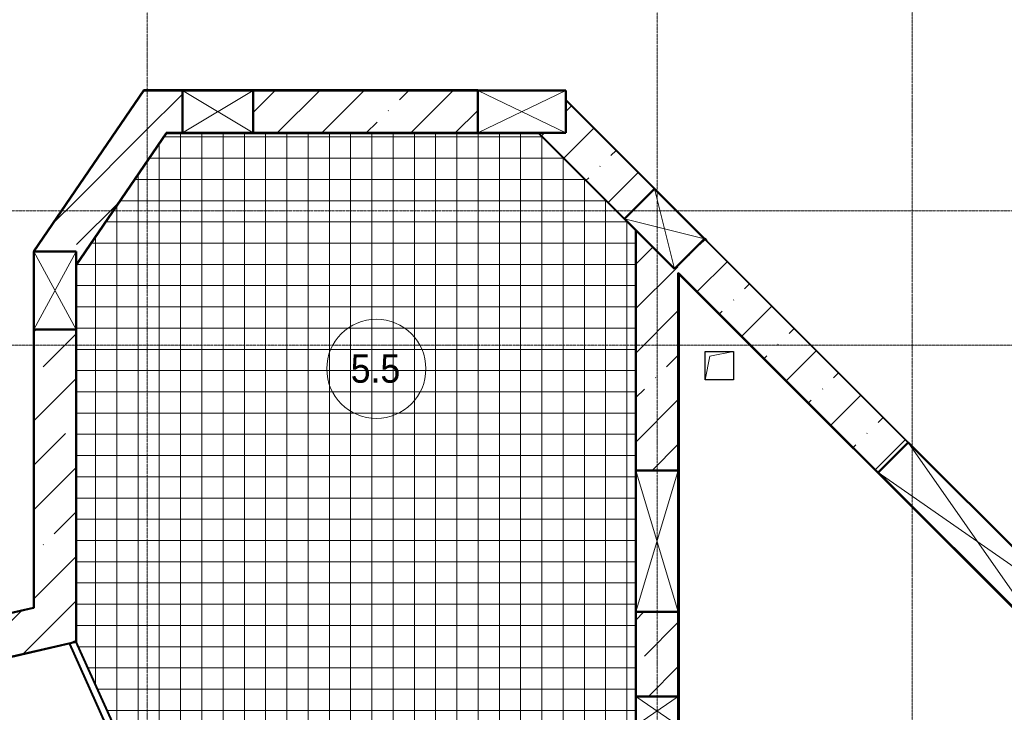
# Model space of a CAD drawing. Header units: millimetres. Extents: x -135639 to 224623, y -383017 to -59102.
# Tile 308 of 494: x 19714 to 26664, y -128714 to -123821. Entities that reach past the tile are written whole.
import ezdxf

# ---------------------------------------------------------------- set-up
doc = ezdxf.new("R2010")
doc.units = ezdxf.units.MM
doc.linetypes.add('Линия сетки', pattern=[25, 20, -2.5, 0, -2.5])
for name, color, linetype, lineweight in [('A-000-M_MASS', 7, 'Continuous', 18), ('A-010-A_ROOM', 7, 'Continuous', 20), ('A-200-M_WALL_EXT', 7, 'Continuous', 18), ('A-200-M_WALL_INT', 7, 'Continuous', 18), ('A-200-M_WALL_PAT', 7, 'Continuous', 40), ('A-314-M_WINDOW', 7, 'Continuous', 18), ('A-350-H_CEILING', 7, 'Continuous', 18), ('Z-030-M_GRID', 7, 'Continuous', 9), ('Z-060-M_DETAIL', 7, 'Continuous', 18)]:
    doc.layers.add(name, color=color, linetype=linetype, lineweight=lineweight)
doc.styles.add('Arial_2', font='arial.ttf', dxfattribs={"width": 0.9, "height": 400})
pattern_1 = [(45, (0, 0), (-314.309, 314.309), []), (45, (314.3, 0), (-314.309, 314.309), [555.625, -111.125, 3.353, -107.772])]

# ---------------------------------------------------------------- blocks, each defined once
blk = doc.blocks.new('135_SLK_GD_AR_rvt-1-B1_-7_650_')
at = {"layer": 'A-350-H_CEILING', "true_color": 0xaaaaaa}
h = blk.add_hatch(dxfattribs=at)
h.set_pattern_fill('FP_13', color=253, style=0, pattern_type=2)
h.set_pattern_definition([(0, (0, 0), (0, 150), []), (90, (0, 0), (-150, 9e-15), [])])
h.paths.add_polyline_path([(31760, 60100), (31800, 60100), (31800, 60160), (31811, 60160), (31811, 60150), (31950, 60150), (31950, 60900), (32200, 60900), (32200, 67513.1), (32198, 67515.1), (32197.2, 67513.1), (31510.2, 68200), (28885.9, 68200), (28885.9, 68198), (28887, 68198), (28250, 67265.8), (28250.9, 64604.7), (30260.2, 60150), (30849, 60150), (30850, 60160), (30861, 60160), (30861, 60100)])
at = {"layer": 'A-200-M_WALL_INT', "color": 253, "lineweight": 40, "true_color": 0xaaaaaa}
for p, q in [((28726.5, 68502), (27950, 67365.6)), ((27950, 67362.1), (28727.5, 68500)), ((28728.9, 68502), (28726.5, 68502)), ((28727.5, 68500), (29000, 68500)), ((31085.7, 68502), (28728.9, 68502)), ((29500, 68500), (31085.7, 68500)), ((31085.7, 68500), (31085.7, 68502)), ((31707.1, 68433.1), (31705.7, 68431.7)), ((31705.7, 68431.7), (32331.5, 67805.8)), ((32333, 67807.2), (31707.1, 68433.1)), ((28884.5, 68198), (28250, 67269.4)), ((28252, 67268.8), (28887, 68198)), ((28885.9, 68200), (28884.5, 68198)), ((29000, 68200), (28885.9, 68200)), ((28887, 68198), (31512.3, 68198)), ((31085.7, 68200), (29500, 68200)), ((31512.3, 68198), (32198, 67512.3)), ((32119.4, 67593.7), (31513.1, 68200)), ((32331.5, 67805.8), (32333, 67807.2)), ((32198, 67512.3), (32198, 60902)), ((32200, 65816.6), (32200, 67513.1)), ((32686.5, 67453.7), (32685.1, 67452.3)), ((32685.1, 67452.3), (32700.5, 67436.9)), ((32701.9, 67438.3), (32686.5, 67453.7)), ((32700.5, 67436.9), (32701.9, 67438.3)), ((27950, 67365.6), (27948, 67362.7)), ((27948, 67362.7), (27948, 64847)), ((28252, 64605.2), (28252, 67268.8)), ((32500, 67213.1), (32500, 65816.6)), ((32505, 67208.1), (32500, 67213.1)), ((33911.1, 65802), (32505, 67208.1)), ((32505, 61945), (32505, 67201)), ((32505, 67201), (35947.5, 63758.5)), ((27950, 64845.4), (27950, 66812.1)), ((28250, 66812.1), (28250, 64606.8)), ((27948, 64847), (26351.1, 64478.4)), ((26351.6, 64476.5), (27948, 64844.9)), ((27948, 64844.9), (27950, 64845.4)), ((32200, 64220.7), (32200, 64816.6)), ((32500, 64816.6), (32500, 64220.7)), ((28250, 64606.8), (26497, 64202.1)), ((26497.4, 64200.2), (28250, 64604.7)), ((28247.9, 64611.3), (28202.4, 64590.8)), ((28202.4, 64590.8), (30205.4, 60150)), ((30260.2, 60150), (28247.9, 64611.3)), ((28250, 64604.7), (28252, 64605.2))]:
    blk.add_line(p, q, dxfattribs=at)
at = {"layer": 'A-200-M_WALL_INT', "color": 253, "true_color": 0xaaaaaa}
for p, q in [((31085.7, 68502), (31638.2, 68502)), ((31085.7, 68502), (31085.7, 68500)), ((31640.2, 68500), (31638.2, 68502)), ((31705.7, 68434.5), (31707.1, 68433.1)), ((32333, 67807.2), (32686.5, 67453.7)), ((32701.9, 67438.3), (34878.8, 65261.4))]:
    blk.add_line(p, q, dxfattribs=at)
blk = doc.blocks.new('231_Отверстие прямоуг _Окно_Стена_ - Ниша под балку-2513488-B1_-7_650_')
at = {"layer": 'A-314-M_WINDOW', "color": 253, "lineweight": 50, "true_color": 0xaaaaaa}
for p, q in [((-125, -150), (-125, 150)), ((-125, 150), (375, 150)), ((375, 150), (375, -150)), ((375, -150), (-125, -150))]:
    blk.add_line(p, q, dxfattribs=at)
at = {"layer": 'Z-060-M_DETAIL', "color": 253, "true_color": 0xaaaaaa}
for p, q in [((-125, 150), (-125, -150)), ((375, 150), (-125, 150)), ((375, 150), (-125, -150)), ((-125, 150), (375, -150)), ((375, 150), (375, -150)), ((-125, -150), (375, -150))]:
    blk.add_line(p, q, dxfattribs=at)
blk = doc.blocks.new('231_Отверстие прямоуг _Окно_Стена_ - Ниша под балку-2514454-B1_-7_650_')
at = {"layer": 'A-314-M_WINDOW', "color": 253, "lineweight": 50, "true_color": 0xaaaaaa}
for p, q in [((-185, -150), (-185, 150)), ((-185, 150), (435, 150)), ((435, 150), (435, -150)), ((435, -150), (-185, -150))]:
    blk.add_line(p, q, dxfattribs=at)
at = {"layer": 'Z-060-M_DETAIL', "color": 253, "true_color": 0xaaaaaa}
for p, q in [((-185, 150), (-185, -150)), ((435, 150), (-185, 150)), ((435, 150), (-185, -150)), ((-185, 150), (435, -150)), ((435, 150), (435, -150)), ((-185, -150), (435, -150))]:
    blk.add_line(p, q, dxfattribs=at)
blk = doc.blocks.new('ADSK_ОбобщеннаяМодель_ОтверстиеПрямоугольное_вПерекрытии - ADSK_ОтверстиеПрямоугольное_вПерекрытии-V305-B1_-7_650_')
at = {"layer": 'A-000-M_MASS', "color": 253, "lineweight": 30, "true_color": 0xaaaaaa}
for p, q in [((-100, -100), (-100, 100)), ((-100, 100), (100, 100)), ((100, 100), (100, -100)), ((100, -100), (-100, -100))]:
    blk.add_line(p, q, dxfattribs=at)
at = {"layer": 'A-000-M_MASS', "color": 253, "true_color": 0xaaaaaa}
for p, q in [((-66.7, 66.7), (100, 100)), ((-100, -100), (-66.7, 66.7))]:
    blk.add_line(p, q, dxfattribs=at)
blk = doc.blocks.new('231_Отверстие прямоуг _Окно_Стена_ - Отверстие-2202722-B1_-7_650_')
at = {"layer": 'A-314-M_WINDOW', "color": 253, "lineweight": 50, "true_color": 0xaaaaaa}
for p, q in [((22.5, -150), (22.5, 150)), ((22.5, 150), (227.5, 150)), ((227.5, 150), (227.5, -150)), ((227.5, -150), (22.5, -150))]:
    blk.add_line(p, q, dxfattribs=at)
at = {"layer": 'Z-060-M_DETAIL', "color": 253, "true_color": 0xaaaaaa}
for p, q in [((22.5, 150), (22.5, -150)), ((227.5, 150), (22.5, 150)), ((227.5, 150), (22.5, -150)), ((22.5, 150), (227.5, -150)), ((227.5, 150), (227.5, -150)), ((22.5, -150), (227.5, -150))]:
    blk.add_line(p, q, dxfattribs=at)
blk = doc.blocks.new('231_Отверстие прямоуг _Окно_Стена_ - Отверстие-2202742-B1_-7_650_')
at = {"layer": 'A-314-M_WINDOW', "color": 253, "lineweight": 50, "true_color": 0xaaaaaa}
for p, q in [((-375, -150), (-375, 150)), ((-375, 150), (625, 150)), ((625, 150), (625, -150)), ((625, -150), (-375, -150))]:
    blk.add_line(p, q, dxfattribs=at)
at = {"layer": 'Z-060-M_DETAIL', "color": 253, "true_color": 0xaaaaaa}
for p, q in [((-375, 150), (-375, -150)), ((625, 150), (-375, 150)), ((625, 150), (-375, -150)), ((-375, 150), (625, -150)), ((625, 150), (625, -150)), ((-375, -150), (625, -150))]:
    blk.add_line(p, q, dxfattribs=at)
blk = doc.blocks.new('231_Отверстие прямоуг _Окно_Стена_ - Отверстие-2324617-B1_-7_650_')
at = {"layer": 'A-314-M_WINDOW', "color": 253, "lineweight": 50, "true_color": 0xaaaaaa}
for p, q in [((-150, -150), (-150, 150)), ((-150, 150), (400, 150)), ((400, 150), (400, -150)), ((400, -150), (-150, -150))]:
    blk.add_line(p, q, dxfattribs=at)
at = {"layer": 'Z-060-M_DETAIL', "color": 253, "true_color": 0xaaaaaa}
for p, q in [((-150, 150), (-150, -150)), ((400, 150), (-150, 150)), ((400, 150), (-150, -150)), ((-150, 150), (400, -150)), ((400, 150), (400, -150)), ((-150, -150), (400, -150))]:
    blk.add_line(p, q, dxfattribs=at)
blk = doc.blocks.new('231_Отверстие прямоуг _Окно_Стена_ - Отверстие-2335157-B1_-7_650_')
at = {"layer": 'A-314-M_WINDOW', "color": 253, "lineweight": 50, "true_color": 0xaaaaaa}
for p, q in [((-715, -150), (-715, 150)), ((-715, 150), (965, 150)), ((965, 150), (965, -150)), ((965, -150), (-715, -150))]:
    blk.add_line(p, q, dxfattribs=at)
at = {"layer": 'Z-060-M_DETAIL', "color": 253, "true_color": 0xaaaaaa}
for p, q in [((-715, 150), (-715, -150)), ((965, 150), (-715, 150)), ((965, 150), (-715, -150)), ((-715, 150), (965, -150)), ((965, 150), (965, -150)), ((-715, -150), (965, -150))]:
    blk.add_line(p, q, dxfattribs=at)
blk = doc.blocks.new('231_Отверстие прямоуг _Окно_Стена_ - Ниша под балку-2513492-B1_-7_650_')
at = {"layer": 'A-314-M_WINDOW', "color": 253, "lineweight": 50, "true_color": 0xaaaaaa}
for p, q in [((-125, -150), (-125, 150)), ((-125, 150), (375, 150)), ((375, 150), (375, -150)), ((375, -150), (-125, -150))]:
    blk.add_line(p, q, dxfattribs=at)
at = {"layer": 'Z-060-M_DETAIL', "color": 253, "true_color": 0xaaaaaa}
for p, q in [((-125, 150), (-125, -150)), ((375, 150), (-125, 150)), ((375, 150), (-125, -150)), ((-125, 150), (375, -150)), ((375, 150), (375, -150)), ((-125, -150), (375, -150))]:
    blk.add_line(p, q, dxfattribs=at)
blk = doc.blocks.new('135_SLK_K1-2-3_KR_rvt-1-B1_-7_650_')
at = {"layer": 'A-200-M_WALL_PAT', "lineweight": 9, "true_color": 0xaaaaaa}
h = blk.add_hatch(dxfattribs=at)
h.set_pattern_fill('FP_20', color=253, style=0, pattern_type=2)
h.set_pattern_definition(pattern_1)
h.paths.add_polyline_path([(31085.7, 68200), (31085.7, 68500), (29500, 68500), (29500, 68200), (29906.6, 68200)])
h.paths.add_polyline_path([(28885.9, 68200), (29000, 68200), (29000, 68500), (28727.5, 68500), (28522.6, 68200)])
h = blk.add_hatch(dxfattribs=at)
h.set_pattern_fill('FP_20', color=253, style=0, pattern_type=2)
h.set_pattern_definition(pattern_1)
h.paths.add_polyline_path([(31962.5, 67750.6), (32174.6, 67962.8), (31705.7, 68431.7), (31705.7, 68200), (31513.1, 68200), (31705.7, 68007.4)])
h = blk.add_hatch(dxfattribs=at)
h.set_pattern_fill('FP_20', color=253, style=0, pattern_type=2)
h.set_pattern_definition(pattern_1)
h.paths.add_polyline_path([(28250, 67269.4), (28885.9, 68200), (28522.6, 68200), (28250, 67801.1), (28250, 67362.1)])
h = blk.add_hatch(dxfattribs=at)
h.set_pattern_fill('FP_20', color=253, style=0, pattern_type=2)
h.set_pattern_definition(pattern_1)
h.paths.add_polyline_path([(37635.9, 62077.2), (37848.1, 62289.3), (36107.6, 64029.8), (35895.5, 63817.6), (37438.7, 62274.4)])
h.paths.add_polyline_path([(35506.6, 64206.5), (35718.7, 64418.7), (35311.1, 64826.2), (35099, 64614.1), (35359.8, 64353.3)])
h.paths.add_polyline_path([(33911.1, 65802), (34123.2, 66014.2), (32685.1, 67452.3), (32473, 67240.1), (33672.6, 66040.5)])
h.paths.add_polyline_path([(32119.4, 67593.7), (32331.5, 67805.8), (32174.6, 67962.8), (31962.5, 67750.6)])
h = blk.add_hatch(dxfattribs=at)
h.set_pattern_fill('FP_20', color=253, style=0, pattern_type=2)
h.set_pattern_definition(pattern_1)
h.paths.add_polyline_path([(27950, 64845.4), (28250, 64914.7), (28250, 66812.1), (27950, 66812.1)])
h.paths.add_polyline_path([(27950, 67362.1), (28250, 67362.1), (28250, 67801.1)])
h = blk.add_hatch(dxfattribs=at)
h.set_pattern_fill('FP_20', color=253, style=0, pattern_type=2)
h.set_pattern_definition(pattern_1)
h.paths.add_polyline_path([(32200, 60900), (32500, 60900), (32500, 61400), (32200, 61400)])
h.paths.add_polyline_path([(32500, 61600), (32500, 64015.7), (32200, 64015.7), (32200, 61600), (32233.3, 61600)])
h.paths.add_polyline_path([(32343, 64220.7), (32500, 64220.7), (32500, 64816.6), (32200, 64816.6), (32200, 64220.7)])
h.paths.add_polyline_path([(32411.7, 65816.6), (32500, 65816.6), (32500, 67213.1), (32200, 67513.1), (32200, 65816.6)])
h = blk.add_hatch(dxfattribs=at)
h.set_pattern_fill('FP_20', color=253, style=0, pattern_type=2)
h.set_pattern_definition(pattern_1)
h.paths.add_polyline_path([(18923.6, 62454.1), (19403.5, 62564.9), (19336, 62857.2), (18852.4, 62745.6), (18887.1, 62599.6)])
h.paths.add_polyline_path([(22813.8, 63352), (23008.7, 63397), (22941.2, 63689.3), (22746.3, 63644.4), (22813, 63355.8)])
h.paths.add_polyline_path([(26419, 64184.2), (28250, 64606.8), (28250, 64914.7), (26351.6, 64476.5), (26418.2, 64187.9)])
at = {"layer": 'A-200-M_WALL_EXT', "color": 253, "lineweight": 40, "true_color": 0xaaaaaa}
for p, q in [((28727.5, 68500), (28522.6, 68200)), ((29000, 68500), (28727.5, 68500)), ((31085.7, 68500), (29500, 68500)), ((32174.6, 67962.8), (31705.7, 68431.7)), ((28522.6, 68200), (28250, 67801.1)), ((28250, 67269.4), (28885.9, 68200)), ((28885.9, 68200), (29000, 68200)), ((29500, 68200), (31085.7, 68200)), ((31513.1, 68200), (31962.5, 67750.6)), ((32331.5, 67805.8), (32174.6, 67962.8)), ((28250, 67801.1), (27950, 67362.1)), ((31962.5, 67750.6), (32119.4, 67593.7)), ((32200, 67513.1), (32200, 65816.6)), ((34123.2, 66014.2), (32685.1, 67452.3)), ((32500, 65816.6), (32500, 67213.1)), ((32500, 67213.1), (33911.1, 65802)), ((27950, 66812.1), (27950, 64845.4)), ((28250, 64914.7), (28250, 66812.1)), ((28250, 64606.8), (28250, 64914.7)), ((27950, 64845.4), (26351.6, 64476.5)), ((32200, 64816.6), (32200, 64220.7)), ((32500, 64220.7), (32500, 64816.6)), ((26497, 64202.1), (28250, 64606.8))]:
    blk.add_line(p, q, dxfattribs=at)
at = {"layer": 'A-000-M_MASS', "color": 253, "lineweight": 18, "true_color": 0xaaaaaa}
blk.add_blockref('ADSK_ОбобщеннаяМодель_ОтверстиеПрямоугольное_вПерекрытии - ADSK_ОтверстиеПрямоугольное_вПерекрытии-V305-B1_-7_650_', (32790.1, 66557.1), dxfattribs=at)
at = {"layer": 'A-314-M_WINDOW', "color": 253, "lineweight": 18, "true_color": 0xaaaaaa}
for name, p in [('231_Отверстие прямоуг _Окно_Стена_ - Ниша под балку-2513492-B1_-7_650_', (29125, 68350)), ('231_Отверстие прямоуг _Окно_Стена_ - Ниша под балку-2514454-B1_-7_650_', (31270.7, 68350))]:
    blk.add_blockref(name, p, dxfattribs=at)
for name, p, rotation in [('231_Отверстие прямоуг _Окно_Стена_ - Ниша под балку-2513488-B1_-7_650_', (32490.6, 67434.6), 135.0001304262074), ('231_Отверстие прямоуг _Окно_Стена_ - Отверстие-2324617-B1_-7_650_', (28100, 67212.1), 269.9999999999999), ('231_Отверстие прямоуг _Окно_Стена_ - Отверстие-2335157-B1_-7_650_', (34522.7, 65402.5), 315.0001304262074), ('231_Отверстие прямоуг _Окно_Стена_ - Отверстие-2202742-B1_-7_650_', (32350, 65441.6), 269.9999999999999), ('231_Отверстие прямоуг _Окно_Стена_ - Отверстие-2202722-B1_-7_650_', (32350, 64243.2), 269.9999999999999)]:
    blk.add_blockref(name, p, dxfattribs=dict(at, rotation=rotation))
blk = doc.blocks.new('050_Марка_Помещение - Номер-620969-B1_-7_650_')
at = {"layer": 'A-010-A_ROOM', "color": 253, "true_color": 0xaaaaaa}
blk.add_circle((0, 0), 3.5, dxfattribs=at)
blk = doc.blocks.new('-1 эт')
at = {"layer": 'Z-030-M_GRID', "color": 253, "linetype": 'Линия сетки', "true_color": 0xaaaaaa}
for p, q in [((28750, -19699.3), (28750, 89251.7)), ((32350, -19699.1), (32350, 89251.9)), ((34150, -19701.1), (34150, 89252)), ((155950.9, 67650), (-3682.2, 67650)), ((155947.6, 66700), (-3682.2, 66700))]:
    blk.add_line(p, q, dxfattribs=at)
at = {"lineweight": 5}
for name in ['135_SLK_GD_AR_rvt-1-B1_-7_650_', '135_SLK_K1-2-3_KR_rvt-1-B1_-7_650_']:
    blk.add_blockref(name, (0, 0), dxfattribs=at)
at = {"layer": 'A-010-A_ROOM', "color": 253, "true_color": 0xaaaaaa, "xscale": 99.99999999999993, "yscale": 99.99999999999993, "zscale": 99.99999999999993}
blk.add_blockref('050_Марка_Помещение - Номер-620969-B1_-7_650_', (30368.6, 66534.1), dxfattribs=at)
at = {"layer": 'A-010-A_ROOM', "color": 253, "lineweight": 9, "true_color": 0xaaaaaa, "insert": (30187.9, 66635.8), "char_height": 200, "width": 432.911, "attachment_point": 1, "style": 'Arial_2'}
blk.add_mtext('5.5', dxfattribs=at)

msp = doc.modelspace()

# ---------------------------------------------------------------- block references
msp.add_blockref('-1 эт', (-8136.8, -192821.5))

doc.saveas('drawing.dxf')
